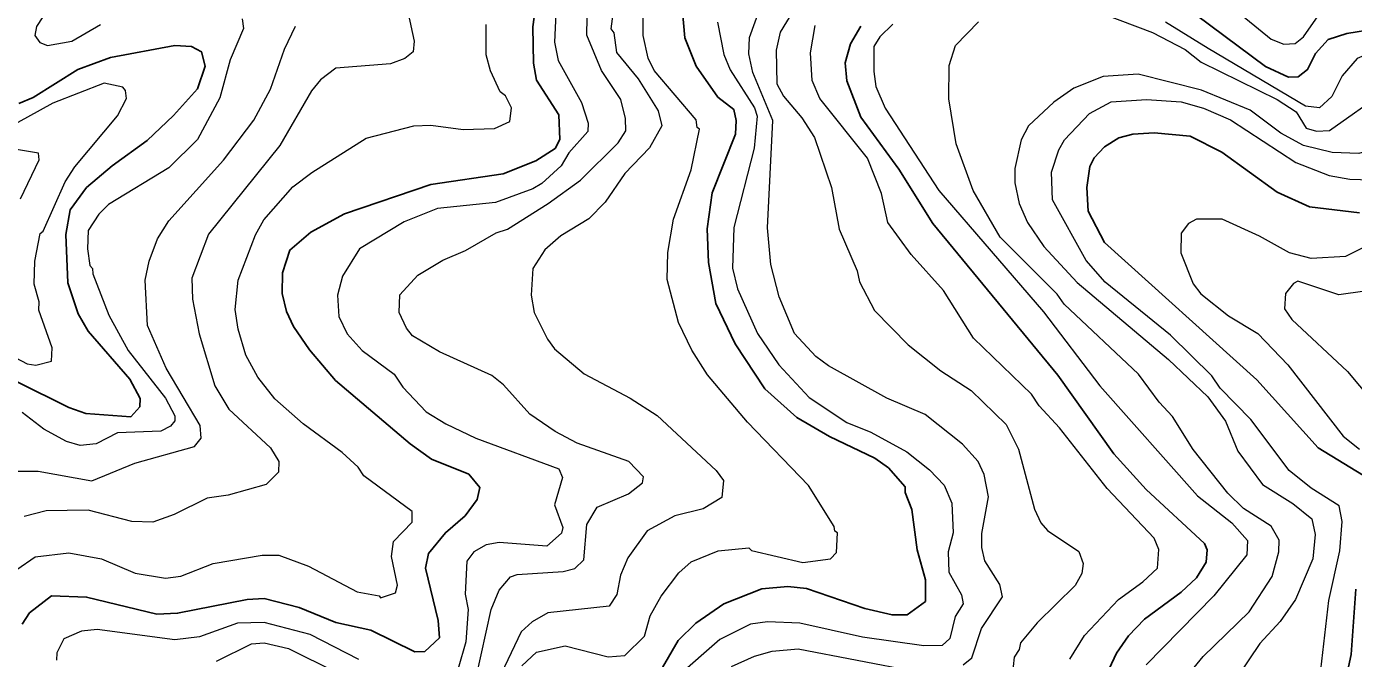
# Model space of a CAD drawing. Extents: x 673.3 to 698.5, y 6984.3 to 7012.3.
# Drawn here: x 677.359 to 678.798, y 6986.928 to 6987.614 of the extents above; entities that cross this region are included whole.
import ezdxf

# ---------------------------------------------------------------- set-up
doc = ezdxf.new("R2010")
doc.units = 0
doc.header["$LTSCALE"] = 0.032
doc.layers.add('1', color=7, linetype='Continuous', lineweight=25)
doc.layers.add('2', color=7, linetype='Continuous', lineweight=13)

msp = doc.modelspace()

# ---------------------------------------------------------------- linework, layer by layer
at = {"layer": '1'}
for points in [[(677.3538, 6986.9649), (677.3619, 6986.9771), (677.3858, 6986.9958), (677.4237, 6986.9942), (677.5, 6986.9756), (677.5223, 6986.9767), (677.598, 6986.9918), (677.6162, 6986.9926), (677.6543, 6986.9831), (677.6938, 6986.9666), (677.7319, 6986.9583), (677.7797, 6986.9349), (677.7905, 6986.9351), (677.8064, 6986.95), (677.8049, 6986.969), (677.7911, 6987.0257), (677.7946, 6987.0417), (677.8128, 6987.0641), (677.8344, 6987.0825), (677.8472, 6987.1002), (677.8503, 6987.1134), (677.8382, 6987.1278), (677.7978, 6987.144), (677.7746, 6987.1607), (677.6937, 6987.2293), (677.6654, 6987.2627), (677.6479, 6987.2879), (677.6405, 6987.3043), (677.6356, 6987.3238), (677.6361, 6987.3461), (677.6441, 6987.3709), (677.6667, 6987.3902), (677.7032, 6987.4101), (677.797, 6987.4422), (677.8756, 6987.4538), (677.9108, 6987.4679), (677.9317, 6987.4812), (677.937, 6987.4909), (677.936, 6987.5176), (677.9117, 6987.5554), (677.9083, 6987.5736), (677.9076, 6987.6132), (677.9126, 6987.6506)], [(678.5979, 6987.6484), (678.7021, 6987.5702), (678.7271, 6987.5587), (678.7376, 6987.559), (678.7479, 6987.5668), (678.7566, 6987.5844), (678.7703, 6987.5994), (678.7903, 6987.6058), (678.8534, 6987.616)], [(678.0696, 6987.634), (678.0725, 6987.6014), (678.0849, 6987.5704)], [(678.5223, 6986.8941), (678.5405, 6986.9335), (678.5537, 6986.9521), (678.571, 6986.9704), (678.6109, 6986.9998), (678.6272, 6987.0152), (678.6378, 6987.0323), (678.6388, 6987.0455), (678.6361, 6987.0523), (678.5727, 6987.1109), (678.5379, 6987.1498), (678.477, 6987.2352), (678.3413, 6987.3999), (678.3046, 6987.4586), (678.2634, 6987.515), (678.2482, 6987.5546), (678.2463, 6987.5742), (678.2522, 6987.5947), (678.2632, 6987.6138)], [(677.3501, 6987.5301), (677.3656, 6987.5365), (677.4143, 6987.5669), (677.4495, 6987.5798), (677.5195, 6987.5928), (677.5375, 6987.592), (677.5482, 6987.5862), (677.5523, 6987.5705), (677.5438, 6987.5458), (677.518, 6987.5169), (677.4893, 6987.49), (677.4514, 6987.4625), (677.4235, 6987.4387), (677.406, 6987.4147), (677.401, 6987.3879), (677.4034, 6987.3355), (677.4147, 6987.3016), (677.4253, 6987.283), (677.4704, 6987.2309), (677.4816, 6987.2098), (677.4813, 6987.2008), (677.4715, 6987.1898), (677.4228, 6987.1936), (677.4045, 6987.2001), (677.3483, 6987.2278)], [(678.0849, 6987.5704), (678.1083, 6987.537), (678.1256, 6987.5235), (678.1282, 6987.5117), (678.1273, 6987.4968), (678.1021, 6987.4332), (678.0966, 6987.3939), (678.0981, 6987.3576), (678.106, 6987.3131), (678.1271, 6987.269), (678.1594, 6987.2204), (678.194, 6987.1893), (678.2294, 6987.1684), (678.2786, 6987.1451), (678.2933, 6987.1345), (678.3113, 6987.1139), (678.3115, 6987.1077), (678.3188, 6987.0892), (678.3244, 6987.0455), (678.3334, 6987.013), (678.3334, 6986.9896), (678.3137, 6986.9751), (678.2972, 6986.9749), (678.2677, 6986.9819), (678.2043, 6987.0035), (678.1842, 6987.0057), (678.1561, 6987.0031), (678.1147, 6986.987), (678.0845, 6986.9661), (678.0654, 6986.9471), (678.0376, 6986.8998)], [(678.804, 6987.4114), (678.7498, 6987.4177), (678.7148, 6987.4339), (678.6548, 6987.4773), (678.6205, 6987.4944), (678.5816, 6987.4983), (678.5585, 6987.4967), (678.5431, 6987.4927), (678.5275, 6987.483), (678.5165, 6987.4712), (678.5117, 6987.4615), (678.5086, 6987.4389), (678.51, 6987.413), (678.5277, 6987.379), (678.6929, 6987.2302), (678.7593, 6987.1564), (678.8149, 6987.1223)], [(678.8002, 6987.003), (678.7952, 6986.9318), (678.7838, 6986.8797)]]:
    msp.add_lwpolyline(points, dxfattribs=at)
at = {"layer": '2'}
for points in [[(678.6396, 6987.6563), (678.7083, 6987.6), (678.7222, 6987.5944), (678.7344, 6987.5951), (678.7435, 6987.6023), (678.7592, 6987.6252)], [(677.8409, 6986.8823), (677.8623, 6986.9809), (677.8711, 6987.0017), (677.8833, 6987.0163), (677.8906, 6987.0187), (677.9404, 6987.022), (677.9531, 6987.0252), (677.9629, 6987.0348), (677.9662, 6987.0731), (677.9774, 6987.0917), (678.0115, 6987.1065), (678.0265, 6987.1183), (678.0278, 6987.1249), (678.0119, 6987.1413), (677.9557, 6987.1614), (677.9317, 6987.1739), (677.9043, 6987.1929), (677.8759, 6987.2245), (677.8633, 6987.2349), (677.8065, 6987.2605), (677.7772, 6987.2777), (677.7705, 6987.2861), (677.7626, 6987.303), (677.7634, 6987.3222), (677.7828, 6987.3435), (677.81, 6987.3601), (677.8345, 6987.3706), (677.8678, 6987.3897), (677.8801, 6987.3935), (677.9244, 6987.4213), (677.9595, 6987.4468), (678, 6987.4872), (678.0084, 6987.5004), (678.0083, 6987.5137), (678.003, 6987.5345), (677.9821, 6987.5657), (677.9662, 6987.6043), (677.9669, 6987.6427)], [(677.997, 6987.6464), (677.9922, 6987.611), (677.9954, 6987.6066), (677.9982, 6987.5853), (678.0217, 6987.5567), (678.0437, 6987.5222), (678.0475, 6987.5059), (678.0343, 6987.4819), (678.0073, 6987.454)], [(678.2033, 6987.6525), (678.1757, 6987.6074), (678.1715, 6987.588), (678.1724, 6987.5515), (678.1793, 6987.5378), (678.1992, 6987.5144), (678.2131, 6987.493), (678.2315, 6987.4387), (678.24, 6987.3935), (678.2592, 6987.3485), (678.262, 6987.3365), (678.2782, 6987.3055), (678.3147, 6987.2679), (678.35, 6987.2397), (678.3829, 6987.2184), (678.4211, 6987.1816), (678.4343, 6987.1547), (678.4518, 6987.0896), (678.4587, 6987.075), (678.4659, 6987.0666), (678.4996, 6987.0437), (678.5044, 6987.0309), (678.5029, 6987.0199), (678.4959, 6987.007), (678.4547, 6986.9665), (678.4365, 6986.9446), (678.4352, 6986.9375), (678.4296, 6986.9289), (678.4254, 6986.8886)], [(679.2464, 6987.6413), (679.1802, 6987.5746), (679.1525, 6987.5372), (679.1162, 6987.4807), (679.0919, 6987.4566), (679.0753, 6987.4495), (679.0474, 6987.4605), (679.0464, 6987.4646), (679.0244, 6987.489), (679.0041, 6987.5053), (678.958, 6987.5162), (678.8981, 6987.5041), (678.8036, 6987.4756), (678.7744, 6987.4768), (678.7433, 6987.4843), (678.7187, 6987.4977), (678.6855, 6987.5226), (678.6329, 6987.5445), (678.5642, 6987.5618), (678.5262, 6987.5594), (678.4944, 6987.5466), (678.4725, 6987.5316)], [(677.7723, 6987.6278), (677.7788, 6987.5977), (677.7777, 6987.5861), (677.7687, 6987.5788), (677.7534, 6987.573), (677.6939, 6987.5684), (677.6775, 6987.5558), (677.6676, 6987.5436), (677.6331, 6987.4843), (677.556, 6987.3882), (677.5378, 6987.3406), (677.5385, 6987.3178), (677.5459, 6987.2801), (677.5629, 6987.2234), (677.5781, 6987.1981), (677.6232, 6987.1563), (677.6322, 6987.1413), (677.6319, 6987.13), (677.6185, 6987.1163), (677.5771, 6987.105), (677.5543, 6987.1017), (677.5188, 6987.0841), (677.4954, 6987.0757), (677.4729, 6987.0764), (677.4254, 6987.0887), (677.3798, 6987.0879), (677.3559, 6987.0816)], [(677.3824, 6987.6335), (677.3693, 6987.6135), (677.3675, 6987.6039), (677.3728, 6987.5962), (677.3814, 6987.5929), (677.4077, 6987.5978), (677.4389, 6987.6158)], [(677.9326, 6987.6276), (677.9313, 6987.5966), (677.9352, 6987.5766), (677.9603, 6987.5312), (677.9676, 6987.5087), (677.9674, 6987.4996), (677.9467, 6987.4765), (677.9382, 6987.4623), (677.9174, 6987.4431), (677.9078, 6987.4374), (677.8671, 6987.4227), (677.8041, 6987.416), (677.768, 6987.4017), (677.7195, 6987.3722), (677.7011, 6987.3425), (677.6959, 6987.3219), (677.6973, 6987.2987), (677.7064, 6987.28), (677.7224, 6987.2619), (677.7572, 6987.2364), (677.7666, 6987.2222), (677.7918, 6987.1955), (677.8133, 6987.1822), (677.8459, 6987.1667)], [(677.8956, 6986.9195), (677.9116, 6986.9346), (677.9426, 6986.9414), (677.9893, 6986.9293), (678.0073, 6986.9308), (678.0287, 6986.9519), (678.035, 6986.974), (678.0469, 6986.9954), (678.0659, 6987.0206), (678.0793, 6987.0325), (678.1088, 6987.0445), (678.1417, 6987.0479), (678.1448, 6987.0448), (678.2005, 6987.0318), (678.2304, 6987.0357), (678.237, 6987.0428), (678.2381, 6987.064), (678.2351, 6987.0659), (678.2346, 6987.0709), (678.2065, 6987.1154), (678.1404, 6987.184), (678.0969, 6987.2356), (678.0801, 6987.2622), (678.0655, 6987.2924), (678.0534, 6987.3391), (678.0542, 6987.3683), (678.0602, 6987.4044), (678.0794, 6987.4579), (678.0882, 6987.5021), (678.0857, 6987.5041), (678.0849, 6987.5122), (678.0391, 6987.5657), (678.0326, 6987.5793), (678.0273, 6987.6039), (678.0273, 6987.6303)], [(678.3745, 6986.9208), (678.3839, 6986.9284), (678.3941, 6986.9603), (678.4171, 6986.9944), (678.4141, 6987.0078), (678.398, 6987.0336), (678.3945, 6987.0482), (678.3945, 6987.0633), (678.4018, 6987.1031), (678.3971, 6987.1273), (678.3905, 6987.1414), (678.3735, 6987.1603), (678.3332, 6987.1923), (678.2914, 6987.2103), (678.2281, 6987.2452), (678.2147, 6987.2555), (678.1913, 6987.2802), (678.1747, 6987.3202), (678.1656, 6987.3553), (678.1623, 6987.3951), (678.168, 6987.5114), (678.1461, 6987.5636), (678.1419, 6987.584), (678.1426, 6987.6016), (678.1533, 6987.6317)], [(678.5251, 6987.6278), (678.5797, 6987.6069), (678.6152, 6987.5885), (678.6326, 6987.5747), (678.7148, 6987.5345), (678.7355, 6987.5211), (678.7463, 6987.5033), (678.7575, 6987.5001), (678.7715, 6987.5008), (678.8321, 6987.5433), (678.8743, 6987.5614), (678.9021, 6987.5699), (678.9558, 6987.5804), (678.9942, 6987.5823), (679.0316, 6987.593), (679.0693, 6987.6171)], [(677.347, 6987.131), (677.371, 6987.1311), (677.4294, 6987.1205), (677.4761, 6987.1396), (677.5407, 6987.1579), (677.548, 6987.1666), (677.5468, 6987.1806), (677.5099, 6987.2429), (677.4898, 6987.2891), (677.4873, 6987.3381), (677.4916, 6987.3589), (677.5004, 6987.383), (677.5129, 6987.4028), (677.5723, 6987.4685), (677.6049, 6987.512), (677.6231, 6987.5454), (677.6383, 6987.5889), (677.6503, 6987.6139)], [(677.3479, 6987.0241), (677.368, 6987.0378), (677.4045, 6987.0422), (677.4397, 6987.0358), (677.4762, 6987.0203), (677.5092, 6987.0147), (677.526, 6987.017), (677.5609, 6987.0309), (677.614, 6987.0398), (677.6322, 6987.0398), (677.6645, 6987.0278), (677.7172, 6986.9999), (677.741, 6986.9958), (677.7425, 6986.9936), (677.7586, 6986.9989), (677.7607, 6987.0072), (677.7544, 6987.0383), (677.7567, 6987.0546), (677.7769, 6987.0756), (677.7769, 6987.0873), (677.7245, 6987.126), (677.7183, 6987.1354), (677.7009, 6987.1512), (677.6586, 6987.1824), (677.6279, 6987.2095), (677.6095, 6987.2329), (677.5964, 6987.2569), (677.5882, 6987.285), (677.5849, 6987.3063), (677.5879, 6987.3383), (677.6069, 6987.3876), (677.6158, 6987.4037), (677.6475, 6987.4395), (677.668, 6987.4551), (677.7269, 6987.4923), (677.7785, 6987.5056), (677.797, 6987.5064), (677.8319, 6987.5017), (677.8662, 6987.5028), (677.8827, 6987.5104), (677.8844, 6987.5254), (677.8779, 6987.5383), (677.8723, 6987.5428), (677.8618, 6987.5654), (677.857, 6987.5827), (677.857, 6987.6159)], [(677.5924, 6987.6219), (677.5938, 6987.6114), (677.5795, 6987.5774), (677.5683, 6987.5362), (677.544, 6987.4908), (677.5127, 6987.4602), (677.4475, 6987.4203), (677.4368, 6987.41), (677.4254, 6987.3922), (677.4246, 6987.3721), (677.4271, 6987.3543), (677.4301, 6987.351), (677.4304, 6987.345), (677.4479, 6987.3002), (677.4687, 6987.262), (677.5091, 6987.2103), (677.5195, 6987.1911), (677.5193, 6987.1856), (677.5146, 6987.1798), (677.5043, 6987.1745), (677.4572, 6987.1725), (677.4341, 6987.1606), (677.4166, 6987.1588), (677.4018, 6987.1632), (677.3773, 6987.1766), (677.3537, 6987.1945)], [(678.1079, 6987.6182), (678.1148, 6987.5831), (678.1216, 6987.5666), (678.148, 6987.5253), (678.1509, 6987.5163), (678.1476, 6987.4815), (678.1257, 6987.3954), (678.124, 6987.3511), (678.1296, 6987.3289), (678.1514, 6987.2804), (678.1743, 6987.2464), (678.2072, 6987.2109), (678.2482, 6987.1839), (678.2743, 6987.1733), (678.3133, 6987.1521), (678.3377, 6987.1325), (678.3537, 6987.1156), (678.3619, 6987.0963), (678.3636, 6987.0641), (678.3582, 6987.0435), (678.3586, 6987.0214), (678.3724, 6986.9966), (678.3742, 6986.987), (678.3656, 6986.9733), (678.36, 6986.9492), (678.3514, 6986.9416), (678.3317, 6986.9414), (678.2652, 6986.9508), (678.1972, 6986.9658), (678.1622, 6986.9674), (678.1437, 6986.9649), (678.1106, 6986.9483), (678.0639, 6986.9075)], [(678.4899, 6986.9269), (678.5059, 6986.9525), (678.5427, 6986.9918), (678.569, 6987.0107), (678.585, 6987.0255), (678.5866, 6987.0458), (678.5815, 6987.0581), (678.5304, 6987.1123), (678.4787, 6987.1781), (678.4566, 6987.2017), (678.4484, 6987.2147), (678.3856, 6987.2752), (678.3531, 6987.3271), (678.3181, 6987.3662), (678.2927, 6987.4009), (678.2859, 6987.4323), (678.2707, 6987.4706), (678.2187, 6987.5356), (678.2104, 6987.5551), (678.2088, 6987.585), (678.2139, 6987.6146)], [(678.298, 6987.6161), (678.2841, 6987.6024), (678.2776, 6987.5918), (678.2773, 6987.5649), (678.2797, 6987.5486), (678.2899, 6987.525), (678.3478, 6987.4356), (678.4613, 6987.3038), (678.5225, 6987.2237), (678.6284, 6987.1041), (678.6657, 6987.0748), (678.6827, 6987.0558), (678.682, 6987.0403), (678.646, 6986.9958), (678.5729, 6986.9209)], [(678.6137, 6986.9041), (678.6345, 6986.9297), (678.6846, 6986.9782), (678.7093, 6987.0165), (678.7168, 6987.0434), (678.717, 6987.0562), (678.7082, 6987.0714), (678.6785, 6987.0905), (678.6613, 6987.1069), (678.6237, 6987.1546), (678.6015, 6987.1903), (678.5868, 6987.2059), (678.5644, 6987.2362), (678.4837, 6987.3122), (678.4761, 6987.323), (678.4143, 6987.3849), (678.3853, 6987.4354), (678.3669, 6987.4863), (678.3587, 6987.5352), (678.3591, 6987.5712), (678.3661, 6987.5931), (678.391, 6987.6186)], [(678.9141, 6987.6163), (678.8478, 6987.5982), (678.8016, 6987.5788), (678.7853, 6987.5599), (678.7742, 6987.5377), (678.7608, 6987.5252), (678.7455, 6987.527), (678.6402, 6987.5896), (678.5936, 6987.6183)], [(677.3061, 6987.2752), (677.3592, 6987.2474), (677.3688, 6987.246), (677.3855, 6987.2502), (677.3862, 6987.2647), (677.3718, 6987.3056), (677.3723, 6987.3149), (677.3668, 6987.3338), (677.3674, 6987.359), (677.3733, 6987.3889), (677.3767, 6987.3915), (677.4003, 6987.4449), (677.4109, 6987.4611), (677.4573, 6987.5165), (677.4668, 6987.5353), (677.4659, 6987.5441), (677.463, 6987.5479), (677.4427, 6987.552), (677.387, 6987.5305), (677.3354, 6987.5017)], [(678.4725, 6987.5316), (678.445, 6987.5057), (678.4372, 6987.4907), (678.4303, 6987.4595), (678.4304, 6987.444), (678.4349, 6987.4216), (678.4442, 6987.4009), (678.4617, 6987.3749), (678.4979, 6987.3356), (678.5969, 6987.252), (678.6398, 6987.2115), (678.6588, 6987.1852), (678.6723, 6987.1528), (678.699, 6987.1165), (678.7319, 6987.0959), (678.7526, 6987.0791), (678.7561, 6987.0623), (678.7536, 6987.0357), (678.7347, 6986.9916), (678.7182, 6986.9679), (678.696, 6986.9439), (678.6715, 6986.9074)], [(678.7518, 6987.1125), (678.7278, 6987.1316), (678.6862, 6987.187), (678.653, 6987.2212), (678.644, 6987.2343), (678.599, 6987.2786), (678.5283, 6987.336), (678.5078, 6987.3597), (678.4711, 6987.4253), (678.4703, 6987.4553), (678.4781, 6987.4798), (678.4844, 6987.4907), (678.5115, 6987.5193), (678.5349, 6987.5318), (678.5732, 6987.5342), (678.6107, 6987.5317), (678.635, 6987.5249), (678.6644, 6987.5124), (678.735, 6987.4661), (678.7713, 6987.4518), (678.7938, 6987.4478), (678.8169, 6987.4471)], [(677.3519, 6987.4265), (677.3723, 6987.4689), (677.3715, 6987.4762), (677.3456, 6987.4805)], [(678.0073, 6987.454), (677.986, 6987.423), (677.9685, 6987.4048), (677.9379, 6987.3863), (677.9205, 6987.3713), (677.9076, 6987.3509), (677.9059, 6987.3218), (677.9091, 6987.3032), (677.9234, 6987.2742), (677.9313, 6987.2636), (677.9633, 6987.2367), (678.0131, 6987.2102), (678.0425, 6987.1915), (678.1063, 6987.1317), (678.1143, 6987.1209), (678.1125, 6987.1025), (678.0925, 6987.0899), (678.0616, 6987.0825), (678.0316, 6987.0661), (678.0106, 6987.0369), (678.0028, 6987.0182), (677.9987, 6986.997), (677.9904, 6986.9846), (677.9238, 6986.9771), (677.9068, 6986.9674), (677.8949, 6986.9564), (677.8698, 6986.9033)], [(678.8277, 6987.3835), (678.7891, 6987.364), (678.7517, 6987.3617), (678.7283, 6987.3679), (678.6956, 6987.3861), (678.6551, 6987.4046), (678.6272, 6987.4046), (678.6186, 6987.3999), (678.6108, 6987.3892), (678.6103, 6987.3678), (678.6238, 6987.3344), (678.6322, 6987.3233), (678.6621, 6987.2996), (678.694, 6987.2802), (678.7263, 6987.2465), (678.7865, 6987.169), (678.8042, 6987.155)], [(678.8099, 6987.3262), (678.7816, 6987.3225), (678.7373, 6987.337), (678.7324, 6987.3346), (678.7239, 6987.3237), (678.7227, 6987.307), (678.7309, 6987.2956), (678.7913, 6987.2391), (678.832, 6987.1904)], [(677.8459, 6987.1667), (677.936, 6987.1334), (677.9398, 6987.1242), (677.9313, 6987.0943), (677.94, 6987.0699), (677.9388, 6987.0635), (677.9229, 6987.0497), (677.871, 6987.0536), (677.857, 6987.0511), (677.8438, 6987.0434), (677.8359, 6987.0332), (677.8342, 6986.9973), (677.8375, 6986.9809), (677.8349, 6986.9456), (677.8267, 6986.9167)], [(678.7611, 6986.9061), (678.7708, 6986.9905), (678.783, 6987.0445), (678.7853, 6987.0765), (678.7821, 6987.0933), (678.7518, 6987.1125)], [(677.7191, 6986.9265), (677.6663, 6986.9535), (677.6162, 6986.9667), (677.5872, 6986.9658), (677.5462, 6986.9511), (677.5192, 6986.9479), (677.4351, 6986.9592), (677.418, 6986.9573), (677.399, 6986.949), (677.3914, 6986.9338), (677.3912, 6986.9259)], [(677.5647, 6986.9249), (677.6027, 6986.9436), (677.6162, 6986.9445), (677.6427, 6986.9386), (677.6944, 6986.9127)], [(678.123, 6986.9188), (678.1479, 6986.9303), (678.1671, 6986.9357), (678.1955, 6986.938), (678.3234, 6986.9137)]]:
    msp.add_lwpolyline(points, dxfattribs=at)

doc.saveas('drawing.dxf')
